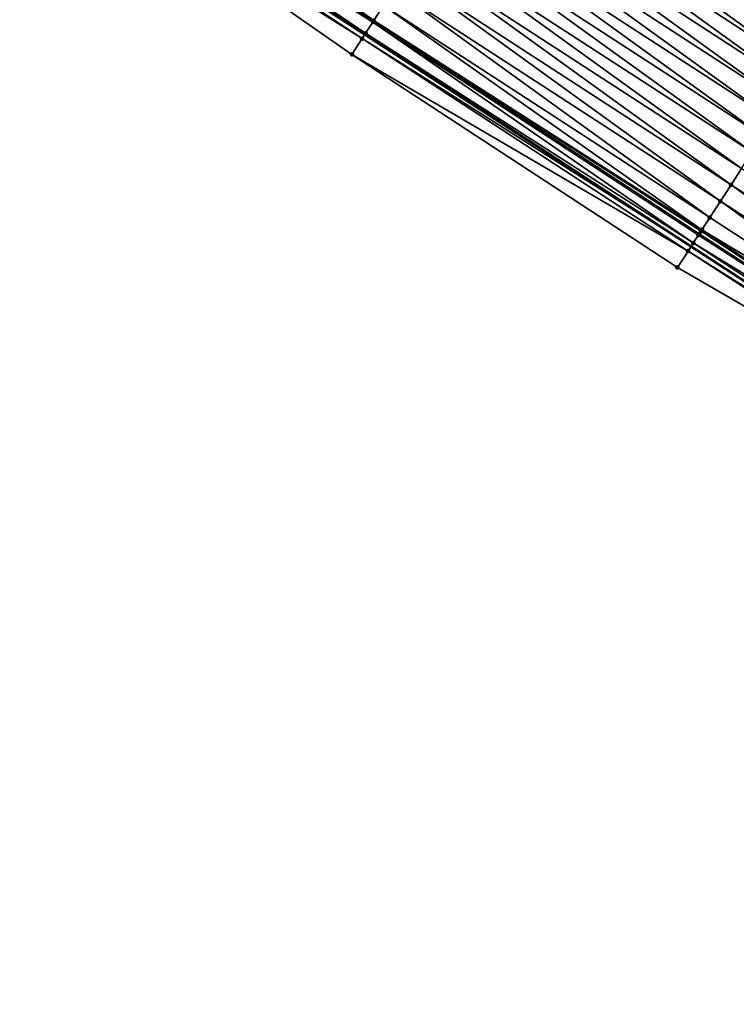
# Model space of a CAD drawing. Header units: feet. Extents: x 2017424 to 2024169, y 808042 to 818730.
# Tile 272 of 329: x 2021786 to 2021822, y 814836 to 814886. Entities that reach past the tile are written whole.
import ezdxf

# ---------------------------------------------------------------- set-up
doc = ezdxf.new("R2010")
doc.units = ezdxf.units.FT
doc.header["$MEASUREMENT"] = 0
for name, color, linetype, lineweight in [('EP_Travel Lane', 172, 'Continuous', 53), ('NB-Road Shots', 141, 'Continuous', 100), ('NB-Road X-Section', 40, 'Continuous', 13)]:
    doc.layers.add(name, color=color, linetype=linetype, lineweight=lineweight)
doc.layers.add('I-77-MM15-17_NB-Surface-BORDER', color=7, linetype='Continuous')
doc.layers.add('I-77-MM15-17_NB-Surface-TIN', color=7, linetype='Continuous')

msp = doc.modelspace()

# ---------------------------------------------------------------- linework, layer by layer
at = {"layer": 'EP_Travel Lane'}
msp.add_polyline3d([(2021568.657210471, 815038.6342230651, 244.6175538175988), (2021585.467176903, 815027.0171468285, 244.9923675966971), (2021602.204643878, 815016.0722930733, 245.2916457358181), (2021618.939905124, 815005.1288816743, 245.714643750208), (2021635.685867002, 814994.2232422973, 246.0701522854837), (2021652.45550403, 814983.3323883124, 246.500877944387), (2021669.222810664, 814972.4430477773, 247.0306497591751), (2021685.989110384, 814961.5543611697, 247.6032181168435), (2021702.754910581, 814950.6659989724, 248.1970182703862), (2021719.521193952, 814939.7773229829, 248.7702812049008), (2021736.287310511, 814928.8887553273, 249.3506341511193), (2021753.05206261, 814918.0010738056, 249.9889786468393), (2021769.816972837, 814907.1132895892, 250.6206040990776), (2021786.5820769, 814896.2253794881, 251.2439869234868), (2021803.340871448, 814885.3389178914, 251.886172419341), (2021820.10320424, 814874.4482787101, 252.5338270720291), (2021836.863933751, 814863.5586811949, 253.2374042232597), (2021853.625174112, 814852.6687517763, 253.9231614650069), (2021870.385093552, 814841.7796805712, 254.6549955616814), (2021887.146306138, 814830.8897691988, 255.3417227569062), (2021903.907269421, 814820.0000198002, 256.0371455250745), (2021920.669073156, 814809.1097243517, 256.7032531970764), (2021937.431189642, 814798.2192257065, 257.3584516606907), (2021954.191731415, 814787.329750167, 258.0685761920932)], dxfattribs=at)
at = {"layer": 'I-77-MM15-17_NB-Surface-BORDER', "color": 3, "linetype": 'Continuous', "lineweight": -3}
msp.add_polyline3d([(2021953.582709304, 814786.3907948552, 258.043417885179), (2021937.089789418, 814797.6932051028, 257.3496178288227), (2021920.069370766, 814808.1864299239, 256.6990730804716), (2021903.305952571, 814819.073321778, 256.0183254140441), (2021886.588477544, 814830.0299460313, 255.3219448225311), (2021869.851605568, 814840.9572806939, 254.6345711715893), (2021853.190682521, 814851.9977604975, 253.8874113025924), (2021836.726386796, 814863.3464526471, 253.2290681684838), (2021819.404543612, 814873.3718366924, 252.5163250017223), (2021802.678327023, 814884.318314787, 251.8726644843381), (2021786.267550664, 814895.7407346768, 251.2377982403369), (2021769.636382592, 814906.8350176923, 250.6169466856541)], dxfattribs=at)
at = {"layer": 'I-77-MM15-17_NB-Surface-TIN', "color": 128, "linetype": 'Continuous', "lineweight": -3}
for points in [[(2021803.804496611, 814886.0527857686, 251.890619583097), (2021787.545365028, 814897.7081924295, 251.2339918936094), (2021787.000427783, 814896.869715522, 251.2466019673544)], [(2021803.804496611, 814886.0527857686, 251.890619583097), (2021804.304649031, 814886.8215899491, 251.8745953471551), (2021787.545365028, 814897.7081924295, 251.2339918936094)], [(2021803.755103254, 814885.976754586, 251.8905019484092), (2021787.000427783, 814896.869715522, 251.2466019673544), (2021786.811568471, 814896.578966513, 251.2479159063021)], [(2021803.755103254, 814885.976754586, 251.8905019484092), (2021803.759375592, 814885.9833315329, 251.8905206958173), (2021787.000427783, 814896.869715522, 251.2466019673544)], [(2021803.759375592, 814885.9833315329, 251.8905206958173), (2021803.804496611, 814886.0527857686, 251.890619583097), (2021787.000427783, 814896.869715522, 251.2466019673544)], [(2021810.711482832, 814896.6720791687, 251.7058231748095), (2021810.308339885, 814896.0524061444, 251.7189630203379), (2021827.069980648, 814885.1622165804, 252.3907551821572)], [(2021810.711482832, 814896.6720791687, 251.7058231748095), (2021827.608983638, 814885.9908816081, 252.3757504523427), (2021810.847438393, 814896.8810105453, 251.700649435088)], [(2021810.711482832, 814896.6720791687, 251.7058231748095), (2021827.069980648, 814885.1622165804, 252.3907551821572), (2021827.608983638, 814885.9908816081, 252.3757504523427)], [(2021810.847438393, 814896.8810105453, 251.700649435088), (2021827.608983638, 814885.9908816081, 252.3757504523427), (2021827.709322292, 814886.1451154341, 252.3725243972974)], [(2021786.506266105, 814896.1085747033, 251.2426890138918), (2021803.340871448, 814885.3389178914, 251.886172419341), (2021786.5820769, 814896.2253794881, 251.2439869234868)], [(2021803.379591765, 814885.3985652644, 251.8869849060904), (2021786.811568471, 814896.578966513, 251.2479159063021), (2021786.5820769, 814896.2253794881, 251.2439869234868)], [(2021803.379591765, 814885.3985652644, 251.8869849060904), (2021786.5820769, 814896.2253794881, 251.2439869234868), (2021803.340871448, 814885.3389178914, 251.886172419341)], [(2021803.379591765, 814885.3985652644, 251.8869849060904), (2021803.755103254, 814885.976754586, 251.8905019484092), (2021786.811568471, 814896.578966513, 251.2479159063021)], [(2021803.204414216, 814885.1287100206, 251.8833090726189), (2021786.506266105, 814896.1085747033, 251.2426890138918), (2021786.267550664, 814895.7407346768, 251.2377982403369)], [(2021803.204414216, 814885.1287100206, 251.8833090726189), (2021786.267550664, 814895.7407346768, 251.2377982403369), (2021802.678327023, 814884.318314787, 251.8726644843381)], [(2021803.204414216, 814885.1287100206, 251.8833090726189), (2021803.340871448, 814885.3389178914, 251.886172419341), (2021786.506266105, 814896.1085747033, 251.2426890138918)], [(2021809.756744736, 814895.2045890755, 251.7376198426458), (2021826.518481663, 814884.3143356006, 252.4060350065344), (2021810.302090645, 814896.0428004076, 251.7191667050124)], [(2021810.302090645, 814896.0428004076, 251.7191667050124), (2021827.063731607, 814885.1526092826, 252.3909291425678), (2021810.308339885, 814896.0524061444, 251.7189630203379)], [(2021810.302090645, 814896.0428004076, 251.7191667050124), (2021826.518481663, 814884.3143356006, 252.4060350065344), (2021827.063731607, 814885.1526092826, 252.3909291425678)], [(2021827.063731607, 814885.1526092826, 252.3909291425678), (2021827.069980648, 814885.1622165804, 252.3907551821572), (2021810.308339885, 814896.0524061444, 251.7189630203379)], [(2021809.21140439, 814894.3663741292, 251.7558789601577), (2021825.973203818, 814883.4760800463, 252.422114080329), (2021809.756744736, 814895.2045890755, 251.7376198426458)], [(2021809.756744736, 814895.2045890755, 251.7376198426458), (2021825.973203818, 814883.4760800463, 252.422114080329), (2021826.518481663, 814884.3143356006, 252.4060350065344)], [(2021808.666184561, 814893.5280808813, 251.7699343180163), (2021825.428003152, 814882.6377743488, 252.4355011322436), (2021809.21140439, 814894.3663741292, 251.7558789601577)], [(2021809.21140439, 814894.3663741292, 251.7558789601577), (2021825.428003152, 814882.6377743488, 252.4355011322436), (2021825.973203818, 814883.4760800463, 252.422114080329)], [(2021808.120935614, 814892.689806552, 251.7850053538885), (2021824.882796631, 814881.7994724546, 252.4490923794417), (2021808.666184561, 814893.5280808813, 251.7699343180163)], [(2021808.666184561, 814893.5280808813, 251.7699343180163), (2021824.882796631, 814881.7994724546, 252.4490923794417), (2021825.428003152, 814882.6377743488, 252.4355011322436)], [(2021807.575607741, 814891.8515835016, 251.8028293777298), (2021824.337583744, 814880.9611746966, 252.4629056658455), (2021808.120935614, 814892.689806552, 251.7850053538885)], [(2021808.120935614, 814892.689806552, 251.7850053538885), (2021824.337583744, 814880.9611746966, 252.4629056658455), (2021824.882796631, 814881.7994724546, 252.4490923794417)], [(2021807.030167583, 814891.0134334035, 251.8245699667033), (2021823.792248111, 814880.1229566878, 252.4810004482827), (2021807.575607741, 814891.8515835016, 251.8028293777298)], [(2021807.575607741, 814891.8515835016, 251.8028293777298), (2021823.792248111, 814880.1229566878, 252.4810004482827), (2021824.337583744, 814880.9611746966, 252.4629056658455)], [(2021806.484949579, 814890.1751389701, 251.8385616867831), (2021823.247046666, 814879.2846514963, 252.4944146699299), (2021807.030167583, 814891.0134334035, 251.8245699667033)], [(2021807.030167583, 814891.0134334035, 251.8245699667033), (2021823.247046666, 814879.2846514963, 252.4944146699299), (2021823.792248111, 814880.1229566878, 252.4810004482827)], [(2021805.939963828, 814889.3366936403, 251.844452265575), (2021822.702028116, 814878.4462274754, 252.5014493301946), (2021806.484949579, 814890.1751389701, 251.8385616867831)], [(2021806.484949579, 814890.1751389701, 251.8385616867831), (2021822.702028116, 814878.4462274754, 252.5014493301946), (2021823.247046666, 814879.2846514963, 252.4944146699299)], [(2021805.394949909, 814888.498266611, 251.8513253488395), (2021822.156988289, 814877.6078172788, 252.509226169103), (2021805.939963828, 814889.3366936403, 251.844452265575)], [(2021805.939963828, 814889.3366936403, 251.844452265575), (2021822.156988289, 814877.6078172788, 252.509226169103), (2021822.702028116, 814878.4462274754, 252.5014493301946)], [(2021804.849873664, 814887.6598800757, 251.8603724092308), (2021821.611898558, 814876.769439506, 252.5187437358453), (2021805.394949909, 814888.498266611, 251.8513253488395)], [(2021805.394949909, 814888.498266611, 251.8513253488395), (2021821.611898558, 814876.769439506, 252.5187437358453), (2021822.156988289, 814877.6078172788, 252.509226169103)], [(2021804.304649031, 814886.8215899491, 251.8745953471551), (2021821.066665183, 814875.9311550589, 252.5332716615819), (2021804.849873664, 814887.6598800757, 251.8603724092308)], [(2021804.849873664, 814887.6598800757, 251.8603724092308), (2021821.066665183, 814875.9311550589, 252.5332716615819), (2021821.611898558, 814876.769439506, 252.5187437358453)], [(2021803.804496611, 814886.0527857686, 251.890619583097), (2021820.660567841, 814875.30662367, 252.5414538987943), (2021804.304649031, 814886.8215899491, 251.8745953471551)], [(2021804.304649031, 814886.8215899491, 251.8745953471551), (2021820.660567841, 814875.30662367, 252.5414538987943), (2021821.066665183, 814875.9311550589, 252.5332716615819)], [(2021803.759375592, 814885.9833315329, 251.8905206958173), (2021820.52162333, 814875.0927461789, 252.5411191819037), (2021803.804496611, 814886.0527857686, 251.890619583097)], [(2021803.804496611, 814886.0527857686, 251.890619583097), (2021820.617705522, 814875.240659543, 252.5415722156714), (2021820.660567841, 814875.30662367, 252.5414538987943)], [(2021803.804496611, 814886.0527857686, 251.890619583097), (2021820.52162333, 814875.0927461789, 252.5411191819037), (2021820.617705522, 814875.240659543, 252.5415722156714)], [(2021820.220956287, 814874.6297705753, 252.5378709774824), (2021803.755103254, 814885.976754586, 251.8905019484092), (2021803.379591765, 814885.3985652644, 251.8869849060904)], [(2021803.755103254, 814885.976754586, 251.8905019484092), (2021820.52162333, 814875.0927461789, 252.5411191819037), (2021803.759375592, 814885.9833315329, 251.8905206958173)], [(2021820.220956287, 814874.6297705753, 252.5378709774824), (2021820.482720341, 814875.0328409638, 252.5406782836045), (2021803.755103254, 814885.976754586, 251.8905019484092)], [(2021803.755103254, 814885.976754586, 251.8905019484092), (2021820.482720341, 814875.0328409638, 252.5406782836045), (2021820.52162333, 814875.0927461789, 252.5411191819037)], [(2021819.948920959, 814874.2104810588, 252.5285285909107), (2021803.204414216, 814885.1287100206, 251.8833090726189), (2021802.678327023, 814884.318314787, 251.8726644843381)], [(2021803.204414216, 814885.1287100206, 251.8833090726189), (2021820.10320424, 814874.4482787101, 252.5338270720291), (2021803.340871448, 814885.3389178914, 251.886172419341)], [(2021819.948920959, 814874.2104810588, 252.5285285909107), (2021820.10320424, 814874.4482787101, 252.5338270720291), (2021803.204414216, 814885.1287100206, 251.8833090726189)], [(2021803.379591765, 814885.3985652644, 251.8869849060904), (2021803.340871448, 814885.3389178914, 251.886172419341), (2021820.10320424, 814874.4482787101, 252.5338270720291)], [(2021820.220956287, 814874.6297705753, 252.5378709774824), (2021803.379591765, 814885.3985652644, 251.8869849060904), (2021820.10320424, 814874.4482787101, 252.5338270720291)], [(2021819.948920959, 814874.2104810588, 252.5285285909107), (2021802.678327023, 814884.318314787, 251.8726644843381), (2021819.404543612, 814873.3718366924, 252.5163250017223)], [(2021838.917471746, 814866.7183781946, 253.221363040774), (2021822.702028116, 814878.4462274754, 252.5014493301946), (2021822.156988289, 814877.6078172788, 252.509226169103)], [(2021838.37251333, 814865.8799151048, 253.226300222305), (2021822.156988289, 814877.6078172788, 252.509226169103), (2021821.611898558, 814876.769439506, 252.5187437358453)], [(2021838.37251333, 814865.8799151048, 253.226300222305), (2021838.917471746, 814866.7183781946, 253.221363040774), (2021822.156988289, 814877.6078172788, 252.509226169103)], [(2021837.82737395, 814865.0415695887, 253.2375495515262), (2021821.611898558, 814876.769439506, 252.5187437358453), (2021821.066665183, 814875.9311550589, 252.5332716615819)], [(2021837.82737395, 814865.0415695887, 253.2375495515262), (2021838.37251333, 814865.8799151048, 253.226300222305), (2021821.611898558, 814876.769439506, 252.5187437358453)], [(2021837.82737395, 814865.0415695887, 253.2375495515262), (2021821.066665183, 814875.9311550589, 252.5332716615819), (2021820.660567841, 814875.30662367, 252.5414538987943)], [(2021820.220956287, 814874.6297705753, 252.5378709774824), (2021837.282214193, 814864.2032373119, 253.2495096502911), (2021820.482720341, 814875.0328409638, 252.5406782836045)], [(2021837.282214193, 814864.2032373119, 253.2495096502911), (2021820.52162333, 814875.0927461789, 252.5411191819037), (2021820.482720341, 814875.0328409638, 252.5406782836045)], [(2021837.304263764, 814864.237180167, 253.2495933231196), (2021820.617705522, 814875.240659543, 252.5415722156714), (2021820.52162333, 814875.0927461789, 252.5411191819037)], [(2021837.282214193, 814864.2032373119, 253.2495096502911), (2021837.304263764, 814864.237180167, 253.2495933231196), (2021820.52162333, 814875.0927461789, 252.5411191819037)], [(2021837.304263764, 814864.237180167, 253.2495933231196), (2021820.660567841, 814875.30662367, 252.5414538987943), (2021820.617705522, 814875.240659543, 252.5415722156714)], [(2021837.304263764, 814864.237180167, 253.2495933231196), (2021837.82737395, 814865.0415695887, 253.2375495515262), (2021820.660567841, 814875.30662367, 252.5414538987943)], [(2021819.948920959, 814874.2104810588, 252.5285285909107), (2021836.863933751, 814863.5586811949, 253.2374042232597), (2021820.10320424, 814874.4482787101, 252.5338270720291)], [(2021820.220956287, 814874.6297705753, 252.5378709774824), (2021820.10320424, 814874.4482787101, 252.5338270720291), (2021836.943494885, 814863.6814403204, 253.242226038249)], [(2021836.943494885, 814863.6814403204, 253.242226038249), (2021820.10320424, 814874.4482787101, 252.5338270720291), (2021836.863933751, 814863.5586811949, 253.2374042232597)], [(2021820.220956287, 814874.6297705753, 252.5378709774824), (2021836.943494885, 814863.6814403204, 253.242226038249), (2021837.282214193, 814864.2032373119, 253.2495096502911)], [(2021836.726386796, 814863.3464526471, 253.2290681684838), (2021819.948920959, 814874.2104810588, 252.5285285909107), (2021819.404543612, 814873.3718366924, 252.5163250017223)], [(2021836.726386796, 814863.3464526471, 253.2290681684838), (2021836.863933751, 814863.5586811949, 253.2374042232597), (2021819.948920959, 814874.2104810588, 252.5285285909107)]]:
    msp.add_3dface(points, dxfattribs=at)
at = {"layer": 'NB-Road Shots', "lineweight": 100}
for p in [(2021803.804496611, 814886.0527857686, 251.890619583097), (2021803.755103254, 814885.976754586, 251.8905019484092), (2021803.759375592, 814885.9833315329, 251.8905206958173), (2021803.204414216, 814885.1287100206, 251.8833090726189), (2021803.379591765, 814885.3985652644, 251.8869849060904), (2021802.678327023, 814884.318314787, 251.8726644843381), (2021822.156988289, 814877.6078172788, 252.509226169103), (2021821.611898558, 814876.769439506, 252.5187437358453), (2021821.066665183, 814875.9311550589, 252.5332716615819), (2021820.482720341, 814875.0328409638, 252.5406782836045), (2021820.52162333, 814875.0927461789, 252.5411191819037), (2021820.617705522, 814875.240659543, 252.5415722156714), (2021820.660567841, 814875.30662367, 252.5414538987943), (2021820.220956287, 814874.6297705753, 252.5378709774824), (2021819.948920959, 814874.2104810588, 252.5285285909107), (2021819.404543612, 814873.3718366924, 252.5163250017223)]:
    msp.add_point(p, dxfattribs=at)
at = {"layer": 'NB-Road X-Section', "extrusion": (0.8380654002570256, -0.54449874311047, 0.0341687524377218), "elevation": 1250707.989924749, "flags": 128}
msp.add_lwpolyline([(1784837.576028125, -42508.08043140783), (1784838.542210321, -42508.06978060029), (1784838.863938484, -42508.06610261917), (1784839.553367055, -42508.06258352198), (1784839.561209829, -42508.06256476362), (1784839.644033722, -42508.06246581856), (1784840.561209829, -42508.07849941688), (1784841.561209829, -42508.09273066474), (1784842.561209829, -42508.10178301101), (1784843.561209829, -42508.10866010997), (1784844.561209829, -42508.11455413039), (1784845.561209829, -42508.12855402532), (1784846.561209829, -42508.15030731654), (1784847.561209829, -42508.16814175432), (1784848.561209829, -42508.18322159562), (1784849.561209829, -42508.19728516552), (1784850.561209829, -42508.21555495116), (1784851.561209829, -42508.23401887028), (1784852.311938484, -42508.24737019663), (1784852.561209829, -42508.25254695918), (1784853.561209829, -42508.2738158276), (1784854.561209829, -42508.29917740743), (1784855.561209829, -42508.32174111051), (1784856.561209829, -42508.3410834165), (1784857.561209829, -42508.35977628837), (1784858.561209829, -42508.37968715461), (1784859.561209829, -42508.4038889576), (1784860.561209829, -42508.430163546), (1784861.561209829, -42508.45655676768), (1784862.561209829, -42508.48093512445), (1784863.561209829, -42508.50682278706), (1784864.561209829, -42508.53581359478), (1784865.561209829, -42508.57395475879), (1784866.561209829, -42508.61398987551)], dxfattribs=at)
at = {"layer": 'NB-Road X-Section', "extrusion": (0.8380654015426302, -0.5444987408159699, 0.03416875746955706), "elevation": 1250727.994395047, "flags": 128}
msp.add_lwpolyline([(1784837.506242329, -42508.12662642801), (1784838.506077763, -42508.11441570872), (1784839.005884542, -42508.10506786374), (1784839.486494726, -42508.1022589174), (1784839.557923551, -42508.1018177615), (1784839.734304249, -42508.10136446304), (1784839.812970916, -42508.10148284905), (1784840.557923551, -42508.10966986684), (1784841.557923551, -42508.12420628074), (1784842.557923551, -42508.13372940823), (1784843.557923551, -42508.14151079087), (1784844.557923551, -42508.14854956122), (1784845.557923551, -42508.16197162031), (1784846.557923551, -42508.18007697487), (1784847.557923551, -42508.19389833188), (1784848.557923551, -42508.20749751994), (1784849.557923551, -42508.22089239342), (1784850.557923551, -42508.23698086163), (1784851.557923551, -42508.25209555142), (1784852.557923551, -42508.26728310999), (1784852.741923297, -42508.27051104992), (1784853.557923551, -42508.28814134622), (1784854.557923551, -42508.31371005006), (1784855.557923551, -42508.33379558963), (1784856.557923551, -42508.34893913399), (1784857.557923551, -42508.36581583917), (1784858.557923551, -42508.38962641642), (1784859.557923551, -42508.4158738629), (1784860.557923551, -42508.44135292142), (1784861.557923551, -42508.46624268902), (1784862.557923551, -42508.4909764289), (1784863.557923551, -42508.51397137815), (1784864.557923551, -42508.53529836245), (1784865.557923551, -42508.56221968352)], dxfattribs=at)

doc.saveas('drawing.dxf')
